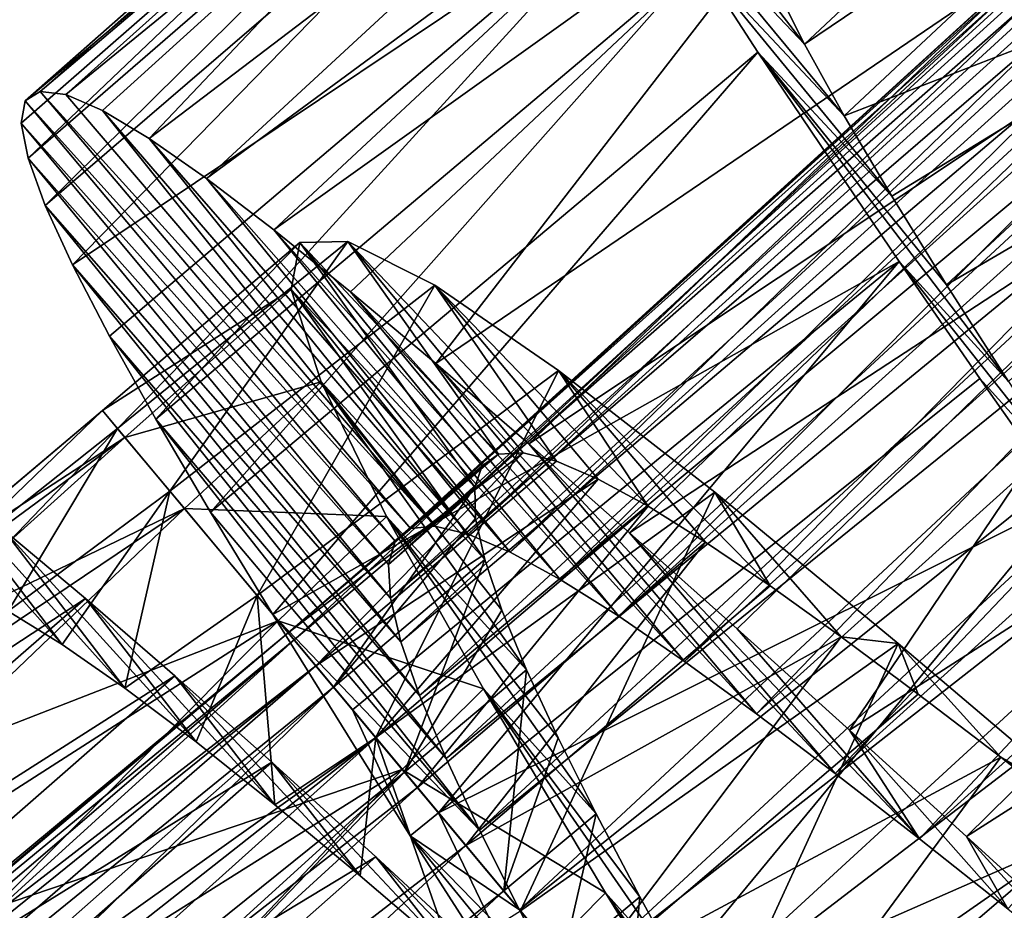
# Model space of a CAD drawing. Header units: millimetres. Extents: x -182 to 217, y -96 to 236.
# Tile 310 of 458: x 124.47 to 128.58, y -75.74 to -72.02. Entities that reach past the tile are written whole.
import ezdxf

# ---------------------------------------------------------------- set-up
doc = ezdxf.new("R2010")
doc.units = ezdxf.units.MM
doc.header["$LTSCALE"] = 52.148148
for name, color, linetype in [('960', 7, 'CONTINUOUS'), ('961', 7, 'CONTINUOUS'), ('962', 7, 'CONTINUOUS'), ('970', 7, 'CONTINUOUS'), ('971', 7, 'CONTINUOUS'), ('972', 7, 'CONTINUOUS'), ('973', 7, 'CONTINUOUS'), ('977', 7, 'CONTINUOUS'), ('978', 7, 'CONTINUOUS'), ('979', 7, 'CONTINUOUS'), ('980', 7, 'CONTINUOUS'), ('982', 7, 'CONTINUOUS'), ('989', 7, 'CONTINUOUS'), ('991', 7, 'CONTINUOUS'), ('992', 7, 'CONTINUOUS')]:
    doc.layers.add(name, color=color, linetype=linetype)

msp = doc.modelspace()

# ---------------------------------------------------------------- linework, layer by layer
at = {"layer": '960', "color": 7, "linetype": 'CONTINUOUS', "true_color": 0xaaaaaa}
for points in [[(124.5525, -72.3201, 6.4482), (124.4908, -72.3594, 5.7502), (126.0997, -74.1461, 6.2682), (124.5525, -72.3201, 6.4482)], [(124.6599, -72.334, 7.1449), (124.5525, -72.3201, 6.4482), (126.2019, -74.1365, 6.7796), (124.6599, -72.334, 7.1449)], [(126.2019, -74.1365, 6.7796), (124.5525, -72.3201, 6.4482), (126.0997, -74.1461, 6.2682), (126.2019, -74.1365, 6.7796)], [(124.8127, -72.4004, 7.8321), (124.6599, -72.334, 7.1449), (126.2019, -74.1365, 6.7796), (124.8127, -72.4004, 7.8321)], [(124.4908, -72.3594, 5.7502), (124.4743, -72.4524, 5.0523), (126.0352, -74.1992, 5.756), (124.4908, -72.3594, 5.7502)], [(126.0997, -74.1461, 6.2682), (124.4908, -72.3594, 5.7502), (126.0352, -74.1992, 5.756), (126.0997, -74.1461, 6.2682)], [(125.0089, -72.5175, 8.498), (124.8127, -72.4004, 7.8321), (126.3413, -74.1699, 7.2827), (125.0089, -72.5175, 8.498)], [(126.3413, -74.1699, 7.2827), (124.8127, -72.4004, 7.8321), (126.2019, -74.1365, 6.7796), (126.3413, -74.1699, 7.2827)], [(124.4743, -72.4524, 5.0523), (124.5026, -72.5991, 4.3609), (126.0074, -74.2964, 5.2444), (124.4743, -72.4524, 5.0523)], [(126.0352, -74.1992, 5.756), (124.4743, -72.4524, 5.0523), (126.0074, -74.2964, 5.2444), (126.0352, -74.1992, 5.756)], [(125.2477, -72.6839, 9.1374), (125.0089, -72.5175, 8.498), (126.5159, -74.2447, 7.7671), (125.2477, -72.6839, 9.1374)], [(126.5159, -74.2447, 7.7671), (125.0089, -72.5175, 8.498), (126.3413, -74.1699, 7.2827), (126.5159, -74.2447, 7.7671)], [(124.5026, -72.5991, 4.3609), (124.5744, -72.7974, 3.6883), (126.0161, -74.4373, 4.7406), (124.5026, -72.5991, 4.3609)], [(126.0074, -74.2964, 5.2444), (124.5026, -72.5991, 4.3609), (126.0161, -74.4373, 4.7406), (126.0074, -74.2964, 5.2444)], [(125.529, -72.8984, 9.7482), (125.2477, -72.6839, 9.1374), (126.7255, -74.3597, 8.2297), (125.529, -72.8984, 9.7482)], [(126.7255, -74.3597, 8.2297), (125.2477, -72.6839, 9.1374), (126.5159, -74.2447, 7.7671), (126.7255, -74.3597, 8.2297)], [(124.5744, -72.7974, 3.6883), (124.688, -73.0454, 3.042), (126.06, -74.6198, 4.2551), (124.5744, -72.7974, 3.6883)], [(126.0161, -74.4373, 4.7406), (124.5744, -72.7974, 3.6883), (126.06, -74.6198, 4.2551), (126.0161, -74.4373, 4.7406)], [(125.8499, -73.1577, 10.3226), (125.529, -72.8984, 9.7482), (126.9694, -74.5131, 8.6665), (125.8499, -73.1577, 10.3226)], [(126.9694, -74.5131, 8.6665), (125.529, -72.8984, 9.7482), (126.7255, -74.3597, 8.2297), (126.9694, -74.5131, 8.6665)], [(124.688, -73.0454, 3.042), (124.8426, -73.3433, 2.4232), (126.1381, -74.8435, 3.7913), (124.688, -73.0454, 3.042)], [(126.06, -74.6198, 4.2551), (124.688, -73.0454, 3.042), (126.1381, -74.8435, 3.7913), (126.06, -74.6198, 4.2551)], [(126.2053, -73.4564, 10.8502), (125.8499, -73.1577, 10.3226), (127.2437, -74.7012, 9.069), (126.2053, -73.4564, 10.8502)], [(127.2437, -74.7012, 9.069), (125.8499, -73.1577, 10.3226), (126.9694, -74.5131, 8.6665), (127.2437, -74.7012, 9.069)], [(124.8426, -73.3433, 2.4232), (125.0361, -73.6893, 1.8374), (126.2485, -75.1072, 3.3532), (124.8426, -73.3433, 2.4232)], [(126.1381, -74.8435, 3.7913), (124.8426, -73.3433, 2.4232), (126.2485, -75.1072, 3.3532), (126.1381, -74.8435, 3.7913)], [(126.5937, -73.7921, 11.3284), (126.2053, -73.4564, 10.8502), (127.5457, -74.9206, 9.4317), (126.5937, -73.7921, 11.3284)], [(127.5457, -74.9206, 9.4317), (126.2053, -73.4564, 10.8502), (127.2437, -74.7012, 9.069), (127.5457, -74.9206, 9.4317)], [(125.0361, -73.6893, 1.8374), (125.2645, -74.0776, 1.2952), (126.3885, -75.4068, 2.9488), (125.0361, -73.6893, 1.8374)], [(126.2485, -75.1072, 3.3532), (125.0361, -73.6893, 1.8374), (126.3885, -75.4068, 2.9488), (126.2485, -75.1072, 3.3532)], [(127.0151, -74.1637, 11.7561), (126.5937, -73.7921, 11.3284), (127.8743, -75.1692, 9.7526), (127.0151, -74.1637, 11.7561)], [(127.8743, -75.1692, 9.7526), (126.5937, -73.7921, 11.3284), (127.5457, -74.9206, 9.4317), (127.8743, -75.1692, 9.7526)], [(125.2645, -74.0776, 1.2952), (125.5246, -74.505, 0.8019), (126.3885, -75.4068, 2.9488), (125.2645, -74.0776, 1.2952)], [(127.4641, -74.5651, 12.1267), (127.0151, -74.1637, 11.7561), (128.2262, -75.4428, 10.0271), (127.4641, -74.5651, 12.1267)], [(128.2262, -75.4428, 10.0271), (127.0151, -74.1637, 11.7561), (127.8743, -75.1692, 9.7526), (128.2262, -75.4428, 10.0271)], [(126.3885, -75.4068, 2.9488), (125.5246, -74.505, 0.8019), (126.5549, -75.7388, 2.5841), (126.3885, -75.4068, 2.9488)], [(127.9339, -74.9893, 12.4342), (127.4641, -74.5651, 12.1267), (128.2262, -75.4428, 10.0271), (127.9339, -74.9893, 12.4342)], [(128.422, -75.4328, 12.6768), (127.9339, -74.9893, 12.4342), (128.5951, -75.7353, 10.25), (128.422, -75.4328, 12.6768)], [(128.5951, -75.7353, 10.25), (127.9339, -74.9893, 12.4342), (128.2262, -75.4428, 10.0271), (128.5951, -75.7353, 10.25)], [(128.9274, -75.8935, 12.8535), (128.422, -75.4328, 12.6768), (128.979, -76.0435, 10.4194), (128.9274, -75.8935, 12.8535)], [(128.979, -76.0435, 10.4194), (128.422, -75.4328, 12.6768), (128.5951, -75.7353, 10.25), (128.979, -76.0435, 10.4194)]]:
    msp.add_3dface(points, dxfattribs=at)
at = {"layer": '961', "color": 7, "linetype": 'CONTINUOUS', "true_color": 0xaaaaaa}
for points in [[(127.618, -71.8673, 3.6401), (127.7462, -72.1235, 3.0998), (126.7931, -70.8883, 3.6046), (127.618, -71.8673, 3.6401)], [(126.7931, -70.8883, 3.6046), (127.7462, -72.1235, 3.0998), (127.0927, -71.4334, 2.3502), (126.7931, -70.8883, 3.6046)], [(127.7462, -72.1235, 3.0998), (127.9116, -72.422, 2.5887), (127.0927, -71.4334, 2.3502), (127.7462, -72.1235, 3.0998)], [(127.0927, -71.4334, 2.3502), (127.9116, -72.422, 2.5887), (127.3037, -71.7752, 1.7713), (127.0927, -71.4334, 2.3502)], [(127.9116, -72.422, 2.5887), (128.1103, -72.7578, 2.1169), (127.3037, -71.7752, 1.7713), (127.9116, -72.422, 2.5887)], [(127.3037, -71.7752, 1.7713), (128.1103, -72.7578, 2.1169), (127.5501, -72.1568, 1.2371), (127.3037, -71.7752, 1.7713)], [(128.3393, -73.1277, 1.6893), (128.5971, -73.5315, 1.3072), (127.5501, -72.1568, 1.2371), (128.3393, -73.1277, 1.6893)], [(127.5501, -72.1568, 1.2371), (128.5971, -73.5315, 1.3072), (128.1404, -73.0315, 0.3162), (127.5501, -72.1568, 1.2371)], [(128.1103, -72.7578, 2.1169), (128.3393, -73.1277, 1.6893), (127.5501, -72.1568, 1.2371), (128.1103, -72.7578, 2.1169)], [(128.5971, -73.5315, 1.3072), (128.8799, -73.9648, 0.9755), (128.1404, -73.0315, 0.3162), (128.5971, -73.5315, 1.3072)], [(128.1404, -73.0315, 0.3162), (128.8799, -73.9648, 0.9755), (128.4784, -73.5194, -0.0638), (128.1404, -73.0315, 0.3162)], [(128.4784, -73.5194, -0.0638), (128.8799, -73.9648, 0.9755), (128.837, -74.0312, -0.3818), (128.4784, -73.5194, -0.0638)]]:
    msp.add_3dface(points, dxfattribs=at)
at = {"layer": '962', "color": 7, "linetype": 'CONTINUOUS', "true_color": 0xaaaaaa}
for points in [[(124.4908, -72.3594, 5.7502), (124.5525, -72.3201, 6.4482), (126.7272, -70.3869, 6.3471), (124.4908, -72.3594, 5.7502)], [(124.4908, -72.3594, 5.7502), (126.7272, -70.3869, 6.3471), (126.6679, -70.5359, 4.9588), (124.4908, -72.3594, 5.7502)], [(124.5525, -72.3201, 6.4482), (126.8276, -70.3889, 7.0412), (126.7272, -70.3869, 6.3471), (124.5525, -72.3201, 6.4482)], [(124.5525, -72.3201, 6.4482), (124.6599, -72.334, 7.1449), (126.8276, -70.3889, 7.0412), (124.5525, -72.3201, 6.4482)], [(124.6599, -72.334, 7.1449), (126.9753, -70.4414, 7.7282), (126.8276, -70.3889, 7.0412), (124.6599, -72.334, 7.1449)], [(124.6599, -72.334, 7.1449), (124.8127, -72.4004, 7.8321), (126.9753, -70.4414, 7.7282), (124.6599, -72.334, 7.1449)], [(124.8127, -72.4004, 7.8321), (125.0089, -72.5175, 8.498), (126.9753, -70.4414, 7.7282), (124.8127, -72.4004, 7.8321)], [(125.0089, -72.5175, 8.498), (127.4057, -70.6914, 9.0366), (126.9753, -70.4414, 7.7282), (125.0089, -72.5175, 8.498)], [(124.5026, -72.5991, 4.3609), (124.4743, -72.4524, 5.0523), (126.6679, -70.5359, 4.9588), (124.5026, -72.5991, 4.3609)], [(124.4743, -72.4524, 5.0523), (124.4908, -72.3594, 5.7502), (126.6679, -70.5359, 4.9588), (124.4743, -72.4524, 5.0523)], [(124.5026, -72.5991, 4.3609), (126.6679, -70.5359, 4.9588), (126.708, -70.6875, 4.2718), (124.5026, -72.5991, 4.3609)], [(124.5744, -72.7974, 3.6883), (124.5026, -72.5991, 4.3609), (126.708, -70.6875, 4.2718), (124.5744, -72.7974, 3.6883)], [(124.5744, -72.7974, 3.6883), (126.708, -70.6875, 4.2718), (126.7931, -70.8883, 3.6046), (124.5744, -72.7974, 3.6883)], [(125.0089, -72.5175, 8.498), (125.2477, -72.6839, 9.1374), (127.4057, -70.6914, 9.0366), (125.0089, -72.5175, 8.498)], [(125.2477, -72.6839, 9.1374), (127.687, -70.8862, 9.6497), (127.4057, -70.6914, 9.0366), (125.2477, -72.6839, 9.1374)], [(124.688, -73.0454, 3.042), (124.5744, -72.7974, 3.6883), (126.7931, -70.8883, 3.6046), (124.688, -73.0454, 3.042)], [(124.688, -73.0454, 3.042), (126.7931, -70.8883, 3.6046), (127.0927, -71.4334, 2.3502), (124.688, -73.0454, 3.042)], [(125.2477, -72.6839, 9.1374), (125.529, -72.8984, 9.7482), (127.687, -70.8862, 9.6497), (125.2477, -72.6839, 9.1374)], [(125.529, -72.8984, 9.7482), (128.0102, -71.1247, 10.2287), (127.687, -70.8862, 9.6497), (125.529, -72.8984, 9.7482)], [(125.529, -72.8984, 9.7482), (125.8499, -73.1577, 10.3226), (128.0102, -71.1247, 10.2287), (125.529, -72.8984, 9.7482)], [(125.8499, -73.1577, 10.3226), (126.2053, -73.4564, 10.8502), (128.0102, -71.1247, 10.2287), (125.8499, -73.1577, 10.3226)], [(126.2053, -73.4564, 10.8502), (128.7646, -71.7148, 11.2484), (128.0102, -71.1247, 10.2287), (126.2053, -73.4564, 10.8502)], [(124.8426, -73.3433, 2.4232), (124.688, -73.0454, 3.042), (127.0927, -71.4334, 2.3502), (124.8426, -73.3433, 2.4232)], [(125.0361, -73.6893, 1.8374), (124.8426, -73.3433, 2.4232), (127.0927, -71.4334, 2.3502), (125.0361, -73.6893, 1.8374)], [(125.0361, -73.6893, 1.8374), (127.0927, -71.4334, 2.3502), (127.3037, -71.7752, 1.7713), (125.0361, -73.6893, 1.8374)], [(126.2053, -73.4564, 10.8502), (126.5937, -73.7921, 11.3284), (128.7646, -71.7148, 11.2484), (126.2053, -73.4564, 10.8502)], [(126.5937, -73.7921, 11.3284), (129.1932, -72.0621, 11.6838), (128.7646, -71.7148, 11.2484), (126.5937, -73.7921, 11.3284)], [(125.2645, -74.0776, 1.2952), (125.0361, -73.6893, 1.8374), (127.3037, -71.7752, 1.7713), (125.2645, -74.0776, 1.2952)], [(125.2645, -74.0776, 1.2952), (127.3037, -71.7752, 1.7713), (127.5501, -72.1568, 1.2371), (125.2645, -74.0776, 1.2952)], [(126.5937, -73.7921, 11.3284), (127.0151, -74.1637, 11.7561), (129.1932, -72.0621, 11.6838), (126.5937, -73.7921, 11.3284)], [(127.0151, -74.1637, 11.7561), (129.6515, -72.4392, 12.0638), (129.1932, -72.0621, 11.6838), (127.0151, -74.1637, 11.7561)], [(125.5246, -74.505, 0.8019), (125.2645, -74.0776, 1.2952), (127.5501, -72.1568, 1.2371), (125.5246, -74.505, 0.8019)], [(125.5246, -74.505, 0.8019), (127.5501, -72.1568, 1.2371), (128.1404, -73.0315, 0.3162), (125.5246, -74.505, 0.8019)], [(127.0151, -74.1637, 11.7561), (127.4641, -74.5651, 12.1267), (129.6515, -72.4392, 12.0638), (127.0151, -74.1637, 11.7561)], [(127.4641, -74.5651, 12.1267), (127.9339, -74.9893, 12.4342), (129.6515, -72.4392, 12.0638), (127.4641, -74.5651, 12.1267)], [(127.9339, -74.9893, 12.4342), (130.6315, -73.257, 12.6354), (129.6515, -72.4392, 12.0638), (127.9339, -74.9893, 12.4342)], [(125.5246, -74.505, 0.8019), (128.1404, -73.0315, 0.3162), (125.858, -74.9043, 0.3767), (125.5246, -74.505, 0.8019)], [(125.858, -74.9043, 0.3767), (128.1404, -73.0315, 0.3162), (126.2173, -75.3345, 0.0017), (125.858, -74.9043, 0.3767)], [(128.1404, -73.0315, 0.3162), (128.4784, -73.5194, -0.0638), (126.2173, -75.3345, 0.0017), (128.1404, -73.0315, 0.3162)], [(127.9339, -74.9893, 12.4342), (128.422, -75.4328, 12.6768), (130.6315, -73.257, 12.6354), (127.9339, -74.9893, 12.4342)], [(128.422, -75.4328, 12.6768), (131.1497, -73.6925, 12.8242), (130.6315, -73.257, 12.6354), (128.422, -75.4328, 12.6768)], [(128.4784, -73.5194, -0.0638), (128.837, -74.0312, -0.3818), (126.2173, -75.3345, 0.0017), (128.4784, -73.5194, -0.0638)], [(128.422, -75.4328, 12.6768), (128.9274, -75.8935, 12.8535), (131.1497, -73.6925, 12.8242), (128.422, -75.4328, 12.6768)], [(126.2173, -75.3345, 0.0017), (128.837, -74.0312, -0.3818), (126.9929, -76.2632, -0.5765), (126.2173, -75.3345, 0.0017)], [(128.837, -74.0312, -0.3818), (129.6038, -75.1157, -0.8242), (126.9929, -76.2632, -0.5765), (128.837, -74.0312, -0.3818)], [(126.9929, -76.2632, -0.5765), (129.6038, -75.1157, -0.8242), (127.4043, -76.7559, -0.7758), (126.9929, -76.2632, -0.5765)], [(127.4043, -76.7559, -0.7758), (129.6038, -75.1157, -0.8242), (127.8268, -77.2617, -0.9131), (127.4043, -76.7559, -0.7758)], [(129.6038, -75.1157, -0.8242), (130.0055, -75.6819, -0.9457), (127.8268, -77.2617, -0.9131), (129.6038, -75.1157, -0.8242)], [(130.0055, -75.6819, -0.9457), (130.41, -76.2528, -0.9979), (127.8268, -77.2617, -0.9131), (130.0055, -75.6819, -0.9457)]]:
    msp.add_3dface(points, dxfattribs=at)
at = {"layer": '970', "color": 7, "linetype": 'CONTINUOUS', "true_color": 0xaaaaaa}
for points in [[(123.8289, -73.7172, 8.8803), (124.0949, -73.9116, 9.5028), (124.6453, -74.6305, 8.6568), (123.8289, -73.7172, 8.8803)], [(124.4198, -74.4915, 8.0989), (123.8289, -73.7172, 8.8803), (124.6453, -74.6305, 8.6568), (124.4198, -74.4915, 8.0989)], [(124.0949, -73.9116, 9.5028), (124.4011, -74.1535, 10.0929), (124.9073, -74.8134, 9.185), (124.0949, -73.9116, 9.5028)], [(124.6453, -74.6305, 8.6568), (124.0949, -73.9116, 9.5028), (124.9073, -74.8134, 9.185), (124.6453, -74.6305, 8.6568)], [(124.4011, -74.1535, 10.0929), (124.7424, -74.438, 10.64), (125.2042, -75.0378, 9.6778), (124.4011, -74.1535, 10.0929)], [(124.9073, -74.8134, 9.185), (124.4011, -74.1535, 10.0929), (125.2042, -75.0378, 9.6778), (124.9073, -74.8134, 9.185)], [(124.7424, -74.438, 10.64), (125.1156, -74.7612, 11.1382), (125.5329, -75.3004, 10.1297), (124.7424, -74.438, 10.64)], [(125.2042, -75.0378, 9.6778), (124.7424, -74.438, 10.64), (125.5329, -75.3004, 10.1297), (125.2042, -75.0378, 9.6778)], [(125.1156, -74.7612, 11.1382), (125.5208, -75.1222, 11.5868), (125.8898, -75.597, 10.5348), (125.1156, -74.7612, 11.1382)], [(125.5329, -75.3004, 10.1297), (125.1156, -74.7612, 11.1382), (125.8898, -75.597, 10.5348), (125.5329, -75.3004, 10.1297)], [(125.5208, -75.1222, 11.5868), (125.955, -75.5174, 11.9815), (126.273, -75.925, 10.8901), (125.5208, -75.1222, 11.5868)], [(125.8898, -75.597, 10.5348), (125.5208, -75.1222, 11.5868), (126.273, -75.925, 10.8901), (125.8898, -75.597, 10.5348)], [(124.2534, -75.8402, 0.6203), (123.9848, -75.3947, 1.0933), (124.5598, -76.0995, 1.8806), (124.2534, -75.8402, 0.6203)], [(124.5598, -76.0995, 1.8806), (123.9848, -75.3947, 1.0933), (124.3608, -75.7302, 2.3334), (124.5598, -76.0995, 1.8806)], [(125.955, -75.5174, 11.9815), (126.411, -75.9392, 12.3153), (126.6789, -76.28, 11.1916), (125.955, -75.5174, 11.9815)], [(126.273, -75.925, 10.8901), (125.955, -75.5174, 11.9815), (126.6789, -76.28, 11.1916), (126.273, -75.925, 10.8901)]]:
    msp.add_3dface(points, dxfattribs=at)
at = {"layer": '971', "color": 7, "linetype": 'CONTINUOUS', "true_color": 0xaaaaaa}
for points in [[(121.9914, -76.2426, 10.1734), (124.7424, -74.438, 10.64), (124.4011, -74.1535, 10.0929), (121.9914, -76.2426, 10.1734)], [(121.9914, -76.2426, 10.1734), (122.3376, -76.5329, 10.7141), (124.7424, -74.438, 10.64), (121.9914, -76.2426, 10.1734)], [(122.3376, -76.5329, 10.7141), (125.1156, -74.7612, 11.1382), (124.7424, -74.438, 10.64), (122.3376, -76.5329, 10.7141)], [(122.3376, -76.5329, 10.7141), (122.7157, -76.8619, 11.2056), (125.1156, -74.7612, 11.1382), (122.3376, -76.5329, 10.7141)], [(122.7157, -76.8619, 11.2056), (125.5208, -75.1222, 11.5868), (125.1156, -74.7612, 11.1382), (122.7157, -76.8619, 11.2056)], [(122.7157, -76.8619, 11.2056), (123.1256, -77.2285, 11.6472), (125.5208, -75.1222, 11.5868), (122.7157, -76.8619, 11.2056)], [(123.1256, -77.2285, 11.6472), (125.955, -75.5174, 11.9815), (125.5208, -75.1222, 11.5868), (123.1256, -77.2285, 11.6472)], [(123.1256, -77.2285, 11.6472), (123.5637, -77.6282, 12.0337), (125.955, -75.5174, 11.9815), (123.1256, -77.2285, 11.6472)], [(123.5637, -77.6282, 12.0337), (126.411, -75.9392, 12.3153), (125.955, -75.5174, 11.9815), (123.5637, -77.6282, 12.0337)]]:
    msp.add_3dface(points, dxfattribs=at)
at = {"layer": '972', "color": 7, "linetype": 'CONTINUOUS', "true_color": 0xaaaaaa}
for points in [[(126.5549, -75.7388, 2.5841), (125.5246, -74.505, 0.8019), (126.0985, -75.4307, 0.0027), (126.5549, -75.7388, 2.5841)], [(126.7305, -76.0789, 2.2812), (126.5549, -75.7388, 2.5841), (126.0985, -75.4307, 0.0027), (126.7305, -76.0789, 2.2812)], [(126.9255, -76.4426, 2.0181), (126.7305, -76.0789, 2.2812), (126.0985, -75.4307, 0.0027), (126.9255, -76.4426, 2.0181)], [(126.7572, -76.4577, -0.5758), (126.9255, -76.4426, 2.0181), (126.0985, -75.4307, 0.0027), (126.7572, -76.4577, -0.5758)]]:
    msp.add_3dface(points, dxfattribs=at)
at = {"layer": '973', "color": 7, "linetype": 'CONTINUOUS', "true_color": 0xaaaaaa}
for points in [[(125.5246, -74.505, 0.8019), (125.858, -74.9043, 0.3767), (126.0985, -75.4307, 0.0027), (125.5246, -74.505, 0.8019)], [(125.858, -74.9043, 0.3767), (126.2173, -75.3345, 0.0017), (126.0985, -75.4307, 0.0027), (125.858, -74.9043, 0.3767)], [(126.2173, -75.3345, 0.0017), (126.7572, -76.4577, -0.5758), (126.0985, -75.4307, 0.0027), (126.2173, -75.3345, 0.0017)], [(126.2173, -75.3345, 0.0017), (126.9929, -76.2632, -0.5765), (126.7572, -76.4577, -0.5758), (126.2173, -75.3345, 0.0017)]]:
    msp.add_3dface(points, dxfattribs=at)
at = {"layer": '977', "color": 7, "linetype": 'CONTINUOUS', "true_color": 0xaaaaaa}
for points in [[(126.4672, -73.8364, 6.3249), (126.5708, -73.8305, 6.8254), (125.5886, -74.5816, 6.3245), (126.4672, -73.8364, 6.3249)], [(125.5886, -74.5816, 6.3245), (126.5708, -73.8305, 6.8254), (125.7044, -74.7203, 7.3159), (125.5886, -74.5816, 6.3245)], [(126.3996, -73.8839, 5.8209), (126.4672, -73.8364, 6.3249), (125.5886, -74.5816, 6.3245), (126.3996, -73.8839, 5.8209)], [(126.5708, -73.8305, 6.8254), (126.71, -73.8655, 7.3159), (125.7044, -74.7203, 7.3159), (126.5708, -73.8305, 6.8254)], [(125.6136, -74.6117, 5.3197), (126.3996, -73.8839, 5.8209), (125.5886, -74.5816, 6.3245), (125.6136, -74.6117, 5.3197)], [(126.368, -73.9734, 5.3188), (126.3996, -73.8839, 5.8209), (125.6136, -74.6117, 5.3197), (126.368, -73.9734, 5.3188)], [(126.71, -73.8655, 7.3159), (126.8843, -73.9404, 7.7908), (125.7044, -74.7203, 7.3159), (126.71, -73.8655, 7.3159)], [(125.7044, -74.7203, 7.3159), (126.8843, -73.9404, 7.7908), (125.9553, -75.0208, 8.2426), (125.7044, -74.7203, 7.3159)], [(126.8843, -73.9404, 7.7908), (127.0923, -74.0536, 8.2445), (125.9553, -75.0208, 8.2426), (126.8843, -73.9404, 7.7908)], [(125.7786, -74.8092, 4.345), (126.368, -73.9734, 5.3188), (125.6136, -74.6117, 5.3197), (125.7786, -74.8092, 4.345)], [(126.3717, -74.1046, 4.8242), (126.368, -73.9734, 5.3188), (125.7786, -74.8092, 4.345), (126.3717, -74.1046, 4.8242)], [(125.9553, -75.0208, 8.2426), (127.0923, -74.0536, 8.2445), (126.1285, -75.2282, 8.6696), (125.9553, -75.0208, 8.2426)], [(127.0923, -74.0536, 8.2445), (127.3321, -74.2027, 8.6706), (126.1285, -75.2282, 8.6696), (127.0923, -74.0536, 8.2445)], [(126.41, -74.2764, 4.3443), (126.3717, -74.1046, 4.8242), (125.7786, -74.8092, 4.345), (126.41, -74.2764, 4.3443)], [(126.1285, -75.2282, 8.6696), (127.3321, -74.2027, 8.6706), (126.3304, -75.4699, 9.0637), (126.1285, -75.2282, 8.6696)], [(127.3321, -74.2027, 8.6706), (127.6021, -74.3854, 9.0649), (126.3304, -75.4699, 9.0637), (127.3321, -74.2027, 8.6706)], [(126.0753, -75.1645, 3.4509), (126.41, -74.2764, 4.3443), (125.7786, -74.8092, 4.345), (126.0753, -75.1645, 3.4509)], [(126.4816, -74.488, 3.8838), (126.41, -74.2764, 4.3443), (126.0753, -75.1645, 3.4509), (126.4816, -74.488, 3.8838)], [(127.6021, -74.3854, 9.0649), (127.8991, -74.5981, 9.4216), (126.3304, -75.4699, 9.0637), (127.6021, -74.3854, 9.0649)], [(126.5844, -74.7368, 3.4495), (126.4816, -74.488, 3.8838), (126.0753, -75.1645, 3.4509), (126.5844, -74.7368, 3.4495)], [(126.3304, -75.4699, 9.0637), (127.8991, -74.5981, 9.4216), (126.8103, -76.0445, 9.7368), (126.3304, -75.4699, 9.0637)], [(127.8991, -74.5981, 9.4216), (128.2209, -74.8381, 9.7371), (126.8103, -76.0445, 9.7368), (127.8991, -74.5981, 9.4216)], [(126.4892, -75.6601, 2.6795), (126.5844, -74.7368, 3.4495), (126.0753, -75.1645, 3.4509), (126.4892, -75.6601, 2.6795)], [(126.7165, -75.0209, 3.046), (126.5844, -74.7368, 3.4495), (126.4892, -75.6601, 2.6795), (126.7165, -75.0209, 3.046)], [(128.2209, -74.8381, 9.7371), (128.5653, -75.1021, 10.0085), (126.8103, -76.0445, 9.7368), (128.2209, -74.8381, 9.7371)], [(126.8754, -75.338, 2.6776), (126.7165, -75.0209, 3.046), (126.4892, -75.6601, 2.6795), (126.8754, -75.338, 2.6776)], [(126.8103, -76.0445, 9.7368), (128.5653, -75.1021, 10.0085), (127.3733, -76.7187, 10.2314), (126.8103, -76.0445, 9.7368)], [(128.5653, -75.1021, 10.0085), (128.9279, -75.3855, 10.2314), (127.3733, -76.7187, 10.2314), (128.5653, -75.1021, 10.0085)], [(126.7346, -75.954, 2.3507), (126.8754, -75.338, 2.6776), (126.4892, -75.6601, 2.6795), (126.7346, -75.954, 2.3507)], [(127.0584, -75.6845, 2.3493), (126.8754, -75.338, 2.6776), (126.7346, -75.954, 2.3507), (127.0584, -75.6845, 2.3493)], [(128.9279, -75.3855, 10.2314), (129.306, -75.6848, 10.4036), (127.3733, -76.7187, 10.2314), (128.9279, -75.3855, 10.2314)], [(127.0022, -76.2744, 2.0655), (127.0584, -75.6845, 2.3493), (126.7346, -75.954, 2.3507), (127.0022, -76.2744, 2.0655)], [(127.2624, -76.0575, 2.0648), (127.0584, -75.6845, 2.3493), (127.0022, -76.2744, 2.0655), (127.2624, -76.0575, 2.0648)], [(127.3733, -76.7187, 10.2314), (129.306, -75.6848, 10.4036), (127.9913, -77.4587, 10.5226), (127.3733, -76.7187, 10.2314)], [(129.306, -75.6848, 10.4036), (129.6951, -75.9952, 10.5228), (127.9913, -77.4587, 10.5226), (129.306, -75.6848, 10.4036)]]:
    msp.add_3dface(points, dxfattribs=at)
at = {"layer": '978', "color": 7, "linetype": 'CONTINUOUS', "true_color": 0xaaaaaa}
for points in [[(125.6374, -72.9521, 6.0044), (126.368, -73.9734, 5.3188), (125.602, -73.1484, 4.7987), (125.6374, -72.9521, 6.0044)], [(125.8381, -72.9479, 7.211), (126.4672, -73.8364, 6.3249), (125.6374, -72.9521, 6.0044), (125.8381, -72.9479, 7.211)], [(126.4672, -73.8364, 6.3249), (126.3996, -73.8839, 5.8209), (125.6374, -72.9521, 6.0044), (126.4672, -73.8364, 6.3249)], [(126.3996, -73.8839, 5.8209), (126.368, -73.9734, 5.3188), (125.6374, -72.9521, 6.0044), (126.3996, -73.8839, 5.8209)], [(126.71, -73.8655, 7.3159), (126.5708, -73.8305, 6.8254), (125.8381, -72.9479, 7.211), (126.71, -73.8655, 7.3159)], [(126.2014, -73.1304, 8.3637), (126.71, -73.8655, 7.3159), (125.8381, -72.9479, 7.211), (126.2014, -73.1304, 8.3637)], [(126.5708, -73.8305, 6.8254), (126.4672, -73.8364, 6.3249), (125.8381, -72.9479, 7.211), (126.5708, -73.8305, 6.8254)], [(126.368, -73.9734, 5.3188), (126.3717, -74.1046, 4.8242), (125.602, -73.1484, 4.7987), (126.368, -73.9734, 5.3188)], [(126.3717, -74.1046, 4.8242), (126.41, -74.2764, 4.3443), (125.602, -73.1484, 4.7987), (126.3717, -74.1046, 4.8242)], [(125.602, -73.1484, 4.7987), (126.41, -74.2764, 4.3443), (125.7269, -73.5335, 3.6449), (125.602, -73.1484, 4.7987)], [(127.0923, -74.0536, 8.2445), (126.8843, -73.9404, 7.7908), (126.2014, -73.1304, 8.3637), (127.0923, -74.0536, 8.2445)], [(126.7178, -73.4861, 9.4134), (127.0923, -74.0536, 8.2445), (126.2014, -73.1304, 8.3637), (126.7178, -73.4861, 9.4134)], [(126.8843, -73.9404, 7.7908), (126.71, -73.8655, 7.3159), (126.2014, -73.1304, 8.3637), (126.8843, -73.9404, 7.7908)], [(127.6021, -74.3854, 9.0649), (127.3321, -74.2027, 8.6706), (126.7178, -73.4861, 9.4134), (127.6021, -74.3854, 9.0649)], [(127.3706, -73.9941, 10.3137), (127.6021, -74.3854, 9.0649), (126.7178, -73.4861, 9.4134), (127.3706, -73.9941, 10.3137)], [(127.3321, -74.2027, 8.6706), (127.0923, -74.0536, 8.2445), (126.7178, -73.4861, 9.4134), (127.3321, -74.2027, 8.6706)], [(126.41, -74.2764, 4.3443), (126.4816, -74.488, 3.8838), (125.7269, -73.5335, 3.6449), (126.41, -74.2764, 4.3443)], [(126.4816, -74.488, 3.8838), (126.5844, -74.7368, 3.4495), (125.7269, -73.5335, 3.6449), (126.4816, -74.488, 3.8838)], [(125.7269, -73.5335, 3.6449), (126.5844, -74.7368, 3.4495), (126.0002, -74.0957, 2.5945), (125.7269, -73.5335, 3.6449)], [(127.8991, -74.5981, 9.4216), (127.6021, -74.3854, 9.0649), (127.3706, -73.9941, 10.3137), (127.8991, -74.5981, 9.4216)], [(128.1375, -74.6269, 11.0253), (127.8991, -74.5981, 9.4216), (127.3706, -73.9941, 10.3137), (128.1375, -74.6269, 11.0253)], [(126.5844, -74.7368, 3.4495), (126.7165, -75.0209, 3.046), (126.0002, -74.0957, 2.5945), (126.5844, -74.7368, 3.4495)], [(126.7165, -75.0209, 3.046), (126.8754, -75.338, 2.6776), (126.0002, -74.0957, 2.5945), (126.7165, -75.0209, 3.046)], [(126.0002, -74.0957, 2.5945), (126.8754, -75.338, 2.6776), (126.4043, -74.8165, 1.6924), (126.0002, -74.0957, 2.5945)], [(128.2209, -74.8381, 9.7371), (127.8991, -74.5981, 9.4216), (128.1375, -74.6269, 11.0253), (128.2209, -74.8381, 9.7371)], [(128.5653, -75.1021, 10.0085), (128.2209, -74.8381, 9.7371), (128.1375, -74.6269, 11.0253), (128.5653, -75.1021, 10.0085)], [(128.9911, -75.3517, 11.5175), (128.5653, -75.1021, 10.0085), (128.1375, -74.6269, 11.0253), (128.9911, -75.3517, 11.5175)], [(126.8754, -75.338, 2.6776), (127.0584, -75.6845, 2.3493), (126.4043, -74.8165, 1.6924), (126.8754, -75.338, 2.6776)], [(127.0584, -75.6845, 2.3493), (127.2624, -76.0575, 2.0648), (126.4043, -74.8165, 1.6924), (127.0584, -75.6845, 2.3493)], [(126.4043, -74.8165, 1.6924), (127.2624, -76.0575, 2.0648), (126.9146, -75.6684, 0.9793), (126.4043, -74.8165, 1.6924)], [(128.9279, -75.3855, 10.2314), (128.5653, -75.1021, 10.0085), (128.9911, -75.3517, 11.5175), (128.9279, -75.3855, 10.2314)], [(127.2624, -76.0575, 2.0648), (127.4843, -76.4531, 1.8275), (126.9146, -75.6684, 0.9793), (127.2624, -76.0575, 2.0648)], [(127.4843, -76.4531, 1.8275), (127.7201, -76.8667, 1.6406), (126.9146, -75.6684, 0.9793), (127.4843, -76.4531, 1.8275)], [(126.9146, -75.6684, 0.9793), (127.7201, -76.8667, 1.6406), (127.5031, -76.6201, 0.4853), (126.9146, -75.6684, 0.9793)]]:
    msp.add_3dface(points, dxfattribs=at)
at = {"layer": '979', "color": 7, "linetype": 'CONTINUOUS', "true_color": 0xaaaaaa}
for points in [[(125.6374, -72.9521, 6.0044), (125.602, -73.1484, 4.7987), (124.8127, -73.6527, 5.8819), (125.6374, -72.9521, 6.0044)], [(124.8762, -73.7287, 7.0734), (125.6374, -72.9521, 6.0044), (124.8127, -73.6527, 5.8819), (124.8762, -73.7287, 7.0734)], [(125.8381, -72.9479, 7.211), (125.6374, -72.9521, 6.0044), (124.8762, -73.7287, 7.0734), (125.8381, -72.9479, 7.211)], [(125.0949, -73.9905, 8.219), (125.8381, -72.9479, 7.211), (124.8762, -73.7287, 7.0734), (125.0949, -73.9905, 8.219)], [(126.2014, -73.1304, 8.3637), (125.8381, -72.9479, 7.211), (125.0949, -73.9905, 8.219), (126.2014, -73.1304, 8.3637)], [(124.8127, -73.6527, 5.8819), (125.602, -73.1484, 4.7987), (124.9073, -73.7659, 4.6952), (124.8127, -73.6527, 5.8819)], [(125.602, -73.1484, 4.7987), (125.7269, -73.5335, 3.6449), (124.9073, -73.7659, 4.6952), (125.602, -73.1484, 4.7987)], [(125.4592, -74.4268, 9.2701), (126.2014, -73.1304, 8.3637), (125.0949, -73.9905, 8.219), (125.4592, -74.4268, 9.2701)], [(126.7178, -73.4861, 9.4134), (126.2014, -73.1304, 8.3637), (125.4592, -74.4268, 9.2701), (126.7178, -73.4861, 9.4134)], [(125.9545, -75.0199, 10.1832), (126.7178, -73.4861, 9.4134), (125.4592, -74.4268, 9.2701), (125.9545, -75.0199, 10.1832)], [(127.3706, -73.9941, 10.3137), (126.7178, -73.4861, 9.4134), (125.9545, -75.0199, 10.1832), (127.3706, -73.9941, 10.3137)], [(124.9073, -73.7659, 4.6952), (125.7269, -73.5335, 3.6449), (125.1557, -74.0633, 3.5646), (124.9073, -73.7659, 4.6952)], [(125.7269, -73.5335, 3.6449), (126.0002, -74.0957, 2.5945), (125.1557, -74.0633, 3.5646), (125.7269, -73.5335, 3.6449)], [(126.5589, -75.7435, 10.9178), (127.3706, -73.9941, 10.3137), (125.9545, -75.0199, 10.1832), (126.5589, -75.7435, 10.9178)], [(128.1375, -74.6269, 11.0253), (127.3706, -73.9941, 10.3137), (126.5589, -75.7435, 10.9178), (128.1375, -74.6269, 11.0253)], [(125.1557, -74.0633, 3.5646), (126.0002, -74.0957, 2.5945), (125.547, -74.5318, 2.5379), (125.1557, -74.0633, 3.5646)], [(126.0002, -74.0957, 2.5945), (126.4043, -74.8165, 1.6924), (125.547, -74.5318, 2.5379), (126.0002, -74.0957, 2.5945)], [(125.547, -74.5318, 2.5379), (126.4043, -74.8165, 1.6924), (126.0654, -75.1526, 1.6573), (125.547, -74.5318, 2.5379)], [(127.247, -76.5675, 11.4437), (128.1375, -74.6269, 11.0253), (126.5589, -75.7435, 10.9178), (127.247, -76.5675, 11.4437)], [(128.9911, -75.3517, 11.5175), (128.1375, -74.6269, 11.0253), (127.247, -76.5675, 11.4437), (128.9911, -75.3517, 11.5175)], [(126.4043, -74.8165, 1.6924), (126.9146, -75.6684, 0.9793), (126.0654, -75.1526, 1.6573), (126.4043, -74.8165, 1.6924)], [(126.0654, -75.1526, 1.6573), (126.9146, -75.6684, 0.9793), (126.688, -75.8981, 0.9618), (126.0654, -75.1526, 1.6573)], [(127.9897, -77.4568, 11.7385), (128.9911, -75.3517, 11.5175), (127.247, -76.5675, 11.4437), (127.9897, -77.4568, 11.7385)], [(127.9897, -77.4568, 11.7385), (129.8993, -76.1313, 11.7686), (128.9911, -75.3517, 11.5175), (127.9897, -77.4568, 11.7385)], [(126.9146, -75.6684, 0.9793), (127.5031, -76.6201, 0.4853), (126.688, -75.8981, 0.9618), (126.9146, -75.6684, 0.9793)]]:
    msp.add_3dface(points, dxfattribs=at)
at = {"layer": '980', "color": 7, "linetype": 'CONTINUOUS', "true_color": 0xaaaaaa}
for points in [[(126.2019, -74.1365, 6.7796), (126.0997, -74.1461, 6.2682), (129.9496, -70.6474, 6.3817), (126.2019, -74.1365, 6.7796)], [(129.9496, -70.6474, 6.3817), (126.0997, -74.1461, 6.2682), (129.8802, -70.6953, 5.8728), (129.9496, -70.6474, 6.3817)], [(126.3413, -74.1699, 7.2827), (126.2019, -74.1365, 6.7796), (130.0591, -70.6398, 6.8892), (126.3413, -74.1699, 7.2827)], [(130.0591, -70.6398, 6.8892), (126.2019, -74.1365, 6.7796), (129.9496, -70.6474, 6.3817), (130.0591, -70.6398, 6.8892)], [(130.2077, -70.6717, 7.3858), (126.3413, -74.1699, 7.2827), (130.0591, -70.6398, 6.8892), (130.2077, -70.6717, 7.3858)], [(126.0997, -74.1461, 6.2682), (126.0352, -74.1992, 5.756), (129.8802, -70.6953, 5.8728), (126.0997, -74.1461, 6.2682)], [(129.8802, -70.6953, 5.8728), (126.0352, -74.1992, 5.756), (129.8502, -70.784, 5.3641), (129.8802, -70.6953, 5.8728)], [(126.5159, -74.2447, 7.7671), (126.3413, -74.1699, 7.2827), (130.2077, -70.6717, 7.3858), (126.5159, -74.2447, 7.7671)], [(130.3936, -70.7417, 7.863), (126.5159, -74.2447, 7.7671), (130.2077, -70.6717, 7.3858), (130.3936, -70.7417, 7.863)], [(126.7255, -74.3597, 8.2297), (126.5159, -74.2447, 7.7671), (130.3936, -70.7417, 7.863), (126.7255, -74.3597, 8.2297)], [(130.6169, -70.8488, 8.3181), (126.7255, -74.3597, 8.2297), (130.3936, -70.7417, 7.863), (130.6169, -70.8488, 8.3181)], [(126.0352, -74.1992, 5.756), (126.0074, -74.2964, 5.2444), (129.8502, -70.784, 5.3641), (126.0352, -74.1992, 5.756)], [(129.8502, -70.784, 5.3641), (126.0074, -74.2964, 5.2444), (129.8593, -70.9136, 4.8604), (129.8502, -70.784, 5.3641)], [(126.9694, -74.5131, 8.6665), (126.7255, -74.3597, 8.2297), (130.6169, -70.8488, 8.3181), (126.9694, -74.5131, 8.6665)], [(130.8758, -70.9908, 8.7462), (126.9694, -74.5131, 8.6665), (130.6169, -70.8488, 8.3181), (130.8758, -70.9908, 8.7462)], [(126.0074, -74.2964, 5.2444), (126.0161, -74.4373, 4.7406), (129.8593, -70.9136, 4.8604), (126.0074, -74.2964, 5.2444)], [(129.8593, -70.9136, 4.8604), (126.0161, -74.4373, 4.7406), (129.9062, -71.0821, 4.373), (129.8593, -70.9136, 4.8604)], [(127.2437, -74.7012, 9.069), (126.9694, -74.5131, 8.6665), (130.8758, -70.9908, 8.7462), (127.2437, -74.7012, 9.069)], [(131.1663, -71.1643, 9.1391), (127.2437, -74.7012, 9.069), (130.8758, -70.9908, 8.7462), (131.1663, -71.1643, 9.1391)], [(126.0161, -74.4373, 4.7406), (126.06, -74.6198, 4.2551), (129.9062, -71.0821, 4.373), (126.0161, -74.4373, 4.7406)], [(129.9062, -71.0821, 4.373), (126.06, -74.6198, 4.2551), (129.9898, -71.2889, 3.9067), (129.9062, -71.0821, 4.373)], [(127.5457, -74.9206, 9.4317), (127.2437, -74.7012, 9.069), (131.1663, -71.1643, 9.1391), (127.5457, -74.9206, 9.4317)], [(131.486, -71.3663, 9.4922), (127.5457, -74.9206, 9.4317), (131.1663, -71.1643, 9.1391), (131.486, -71.3663, 9.4922)], [(126.06, -74.6198, 4.2551), (126.1381, -74.8435, 3.7913), (129.9898, -71.2889, 3.9067), (126.06, -74.6198, 4.2551)], [(129.9898, -71.2889, 3.9067), (126.1381, -74.8435, 3.7913), (130.1086, -71.5335, 3.4639), (129.9898, -71.2889, 3.9067)], [(127.8743, -75.1692, 9.7526), (127.5457, -74.9206, 9.4317), (131.486, -71.3663, 9.4922), (127.8743, -75.1692, 9.7526)], [(131.8335, -71.5948, 9.8034), (127.8743, -75.1692, 9.7526), (131.486, -71.3663, 9.4922), (131.8335, -71.5948, 9.8034)], [(126.1381, -74.8435, 3.7913), (126.2485, -75.1072, 3.3532), (130.1086, -71.5335, 3.4639), (126.1381, -74.8435, 3.7913)], [(130.1086, -71.5335, 3.4639), (126.2485, -75.1072, 3.3532), (130.2598, -71.8125, 3.0526), (130.1086, -71.5335, 3.4639)], [(128.2262, -75.4428, 10.0271), (127.8743, -75.1692, 9.7526), (131.8335, -71.5948, 9.8034), (128.2262, -75.4428, 10.0271)], [(132.2046, -71.8454, 10.0678), (128.2262, -75.4428, 10.0271), (131.8335, -71.5948, 9.8034), (132.2046, -71.8454, 10.0678)], [(126.2485, -75.1072, 3.3532), (126.3885, -75.4068, 2.9488), (130.2598, -71.8125, 3.0526), (126.2485, -75.1072, 3.3532)], [(130.2598, -71.8125, 3.0526), (126.3885, -75.4068, 2.9488), (130.4401, -72.1223, 2.6793), (130.2598, -71.8125, 3.0526)], [(128.5951, -75.7353, 10.25), (128.2262, -75.4428, 10.0271), (132.2046, -71.8454, 10.0678), (128.5951, -75.7353, 10.25)], [(126.3885, -75.4068, 2.9488), (126.5549, -75.7388, 2.5841), (130.4401, -72.1223, 2.6793), (126.3885, -75.4068, 2.9488)], [(130.4401, -72.1223, 2.6793), (126.5549, -75.7388, 2.5841), (130.6473, -72.4616, 2.3467), (130.4401, -72.1223, 2.6793)], [(130.6473, -72.4616, 2.3467), (126.5549, -75.7388, 2.5841), (126.7949, -76.0261, 2.2808), (130.6473, -72.4616, 2.3467)], [(130.8784, -72.8275, 2.0582), (130.6473, -72.4616, 2.3467), (126.7949, -76.0261, 2.2808), (130.8784, -72.8275, 2.0582)], [(127.0546, -76.3371, 2.0173), (130.8784, -72.8275, 2.0582), (126.7949, -76.0261, 2.2808), (127.0546, -76.3371, 2.0173)], [(131.1283, -73.2142, 1.8192), (130.8784, -72.8275, 2.0582), (127.0546, -76.3371, 2.0173), (131.1283, -73.2142, 1.8192)], [(127.6166, -77.01, 1.6263), (131.1283, -73.2142, 1.8192), (127.0546, -76.3371, 2.0173), (127.6166, -77.01, 1.6263)], [(131.393, -73.6174, 1.6326), (131.1283, -73.2142, 1.8192), (127.6166, -77.01, 1.6263), (131.393, -73.6174, 1.6326)], [(131.6702, -74.0358, 1.4994), (131.393, -73.6174, 1.6326), (127.6166, -77.01, 1.6263), (131.6702, -74.0358, 1.4994)], [(128.2195, -77.7319, 1.4257), (131.6702, -74.0358, 1.4994), (127.6166, -77.01, 1.6263), (128.2195, -77.7319, 1.4257)], [(131.955, -74.4641, 1.4215), (131.6702, -74.0358, 1.4994), (128.2195, -77.7319, 1.4257), (131.955, -74.4641, 1.4215)], [(128.8354, -78.4695, 1.425), (131.955, -74.4641, 1.4215), (128.2195, -77.7319, 1.4257), (128.8354, -78.4695, 1.425)]]:
    msp.add_3dface(points, dxfattribs=at)
at = {"layer": '982', "color": 7, "linetype": 'CONTINUOUS', "true_color": 0xaaaaaa}
for points in [[(127.7462, -72.1235, 3.0998), (127.618, -71.8673, 3.6401), (129.3185, -70.649, 3.0998), (127.7462, -72.1235, 3.0998)], [(127.7462, -72.1235, 3.0998), (129.3185, -70.649, 3.0998), (129.4925, -70.9427, 2.5887), (127.7462, -72.1235, 3.0998)], [(127.9116, -72.422, 2.5887), (127.7462, -72.1235, 3.0998), (129.4925, -70.9427, 2.5887), (127.9116, -72.422, 2.5887)], [(127.9116, -72.422, 2.5887), (129.4925, -70.9427, 2.5887), (129.9402, -71.6358, 1.6893), (127.9116, -72.422, 2.5887)], [(128.1103, -72.7578, 2.1169), (127.9116, -72.422, 2.5887), (129.9402, -71.6358, 1.6893), (128.1103, -72.7578, 2.1169)], [(128.3393, -73.1277, 1.6893), (128.1103, -72.7578, 2.1169), (129.9402, -71.6358, 1.6893), (128.3393, -73.1277, 1.6893)], [(128.3393, -73.1277, 1.6893), (129.9402, -71.6358, 1.6893), (130.2096, -72.032, 1.3072), (128.3393, -73.1277, 1.6893)], [(128.5971, -73.5315, 1.3072), (128.3393, -73.1277, 1.6893), (130.2096, -72.032, 1.3072), (128.5971, -73.5315, 1.3072)]]:
    msp.add_3dface(points, dxfattribs=at)
at = {"layer": '989', "color": 7, "linetype": 'CONTINUOUS', "true_color": 0xaaaaaa}
for points in [[(122.2599, -77.3467, 6.0386), (122.2074, -77.4224, 5.5261), (125.5886, -74.5816, 6.3245), (122.2599, -77.3467, 6.0386)], [(122.2074, -77.4224, 5.5261), (125.6136, -74.6117, 5.3197), (125.5886, -74.5816, 6.3245), (122.2074, -77.4224, 5.5261)], [(122.3493, -77.3152, 6.5507), (122.2599, -77.3467, 6.0386), (125.5886, -74.5816, 6.3245), (122.3493, -77.3152, 6.5507)], [(122.3493, -77.3152, 6.5507), (125.5886, -74.5816, 6.3245), (125.7044, -74.7203, 7.3159), (122.3493, -77.3152, 6.5507)], [(122.2074, -77.4224, 5.5261), (122.1914, -77.5426, 5.0165), (125.6136, -74.6117, 5.3197), (122.2074, -77.4224, 5.5261)], [(122.1914, -77.5426, 5.0165), (122.2114, -77.7057, 4.5203), (125.6136, -74.6117, 5.3197), (122.1914, -77.5426, 5.0165)], [(122.2114, -77.7057, 4.5203), (125.7786, -74.8092, 4.345), (125.6136, -74.6117, 5.3197), (122.2114, -77.7057, 4.5203)], [(122.4759, -77.3274, 7.0588), (122.3493, -77.3152, 6.5507), (125.7044, -74.7203, 7.3159), (122.4759, -77.3274, 7.0588)], [(122.6378, -77.3824, 7.552), (122.4759, -77.3274, 7.0588), (125.7044, -74.7203, 7.3159), (122.6378, -77.3824, 7.552)], [(122.6378, -77.3824, 7.552), (125.7044, -74.7203, 7.3159), (125.9553, -75.0208, 8.2426), (122.6378, -77.3824, 7.552)], [(122.2114, -77.7057, 4.5203), (122.2662, -77.9099, 4.0443), (125.7786, -74.8092, 4.345), (122.2114, -77.7057, 4.5203)], [(122.2662, -77.9099, 4.0443), (122.3547, -78.155, 3.5913), (125.7786, -74.8092, 4.345), (122.2662, -77.9099, 4.0443)], [(122.3547, -78.155, 3.5913), (126.0753, -75.1645, 3.4509), (125.7786, -74.8092, 4.345), (122.3547, -78.155, 3.5913)], [(122.8337, -77.4787, 8.0239), (122.6378, -77.3824, 7.552), (125.9553, -75.0208, 8.2426), (122.8337, -77.4787, 8.0239)], [(123.0639, -77.6152, 8.473), (122.8337, -77.4787, 8.0239), (125.9553, -75.0208, 8.2426), (123.0639, -77.6152, 8.473)], [(123.0639, -77.6152, 8.473), (125.9553, -75.0208, 8.2426), (126.1285, -75.2282, 8.6696), (123.0639, -77.6152, 8.473)], [(122.3547, -78.155, 3.5913), (122.4749, -78.4382, 3.1675), (126.0753, -75.1645, 3.4509), (122.3547, -78.155, 3.5913)], [(122.4749, -78.4382, 3.1675), (122.6236, -78.755, 2.7807), (126.0753, -75.1645, 3.4509), (122.4749, -78.4382, 3.1675)], [(122.6236, -78.755, 2.7807), (126.4892, -75.6601, 2.6795), (126.0753, -75.1645, 3.4509), (122.6236, -78.755, 2.7807)], [(123.3255, -77.7892, 8.8918), (123.0639, -77.6152, 8.473), (126.1285, -75.2282, 8.6696), (123.3255, -77.7892, 8.8918)], [(123.3255, -77.7892, 8.8918), (126.1285, -75.2282, 8.6696), (126.3304, -75.4699, 9.0637), (123.3255, -77.7892, 8.8918)], [(123.6146, -77.9966, 9.2726), (123.3255, -77.7892, 8.8918), (126.3304, -75.4699, 9.0637), (123.6146, -77.9966, 9.2726)], [(123.6146, -77.9966, 9.2726), (126.3304, -75.4699, 9.0637), (126.8103, -76.0445, 9.7368), (123.6146, -77.9966, 9.2726)], [(122.6236, -78.755, 2.7807), (122.7985, -79.1031, 2.4347), (126.4892, -75.6601, 2.6795), (122.6236, -78.755, 2.7807)], [(122.7985, -79.1031, 2.4347), (126.7346, -75.954, 2.3507), (126.4892, -75.6601, 2.6795), (122.7985, -79.1031, 2.4347)]]:
    msp.add_3dface(points, dxfattribs=at)
at = {"layer": '991', "color": 7, "linetype": 'CONTINUOUS', "true_color": 0xaaaaaa}
for points in [[(123.9151, -74.4108, 5.7016), (123.98, -74.3576, 6.3129), (124.8127, -73.6527, 5.8819), (123.9151, -74.4108, 5.7016)], [(123.9151, -74.4108, 5.7016), (124.8127, -73.6527, 5.8819), (124.9073, -73.7659, 4.6952), (123.9151, -74.4108, 5.7016)], [(123.98, -74.3576, 6.3129), (124.0863, -74.3539, 6.9216), (124.8127, -73.6527, 5.8819), (123.98, -74.3576, 6.3129)], [(124.0863, -74.3539, 6.9216), (124.8762, -73.7287, 7.0734), (124.8127, -73.6527, 5.8819), (124.0863, -74.3539, 6.9216)], [(124.0863, -74.3539, 6.9216), (124.2332, -74.3988, 7.5189), (124.8762, -73.7287, 7.0734), (124.0863, -74.3539, 6.9216)], [(124.2332, -74.3988, 7.5189), (124.4198, -74.4915, 8.0989), (124.8762, -73.7287, 7.0734), (124.2332, -74.3988, 7.5189)], [(124.4198, -74.4915, 8.0989), (125.0949, -73.9905, 8.219), (124.8762, -73.7287, 7.0734), (124.4198, -74.4915, 8.0989)], [(123.9086, -74.6649, 4.4952), (123.8915, -74.5136, 5.0928), (124.9073, -73.7659, 4.6952), (123.9086, -74.6649, 4.4952)], [(123.8915, -74.5136, 5.0928), (123.9151, -74.4108, 5.7016), (124.9073, -73.7659, 4.6952), (123.8915, -74.5136, 5.0928)], [(123.9086, -74.6649, 4.4952), (124.9073, -73.7659, 4.6952), (125.1557, -74.0633, 3.5646), (123.9086, -74.6649, 4.4952)], [(124.4198, -74.4915, 8.0989), (124.6453, -74.6305, 8.6568), (125.0949, -73.9905, 8.219), (124.4198, -74.4915, 8.0989)], [(124.6453, -74.6305, 8.6568), (124.9073, -74.8134, 9.185), (125.0949, -73.9905, 8.219), (124.6453, -74.6305, 8.6568)], [(124.9073, -74.8134, 9.185), (125.4592, -74.4268, 9.2701), (125.0949, -73.9905, 8.219), (124.9073, -74.8134, 9.185)], [(123.9656, -74.864, 3.9147), (123.9086, -74.6649, 4.4952), (125.1557, -74.0633, 3.5646), (123.9656, -74.864, 3.9147)], [(124.0613, -75.1096, 3.356), (123.9656, -74.864, 3.9147), (125.1557, -74.0633, 3.5646), (124.0613, -75.1096, 3.356)], [(124.0613, -75.1096, 3.356), (125.1557, -74.0633, 3.5646), (125.547, -74.5318, 2.5379), (124.0613, -75.1096, 3.356)], [(124.9073, -74.8134, 9.185), (125.2042, -75.0378, 9.6778), (125.4592, -74.4268, 9.2701), (124.9073, -74.8134, 9.185)], [(125.2042, -75.0378, 9.6778), (125.5329, -75.3004, 10.1297), (125.4592, -74.4268, 9.2701), (125.2042, -75.0378, 9.6778)], [(125.5329, -75.3004, 10.1297), (125.9545, -75.0199, 10.1832), (125.4592, -74.4268, 9.2701), (125.5329, -75.3004, 10.1297)], [(124.1937, -75.3991, 2.8271), (124.0613, -75.1096, 3.356), (125.547, -74.5318, 2.5379), (124.1937, -75.3991, 2.8271)], [(124.3608, -75.7302, 2.3334), (124.1937, -75.3991, 2.8271), (125.547, -74.5318, 2.5379), (124.3608, -75.7302, 2.3334)], [(124.3608, -75.7302, 2.3334), (125.547, -74.5318, 2.5379), (126.0654, -75.1526, 1.6573), (124.3608, -75.7302, 2.3334)], [(125.5329, -75.3004, 10.1297), (125.8898, -75.597, 10.5348), (125.9545, -75.0199, 10.1832), (125.5329, -75.3004, 10.1297)], [(125.8898, -75.597, 10.5348), (126.273, -75.925, 10.8901), (125.9545, -75.0199, 10.1832), (125.8898, -75.597, 10.5348)], [(126.273, -75.925, 10.8901), (126.5589, -75.7435, 10.9178), (125.9545, -75.0199, 10.1832), (126.273, -75.925, 10.8901)], [(124.5598, -76.0995, 1.8806), (124.3608, -75.7302, 2.3334), (126.0654, -75.1526, 1.6573), (124.5598, -76.0995, 1.8806)], [(124.7876, -76.503, 1.4741), (124.5598, -76.0995, 1.8806), (126.0654, -75.1526, 1.6573), (124.7876, -76.503, 1.4741)], [(124.7876, -76.503, 1.4741), (126.0654, -75.1526, 1.6573), (126.688, -75.8981, 0.9618), (124.7876, -76.503, 1.4741)]]:
    msp.add_3dface(points, dxfattribs=at)
at = {"layer": '992', "color": 7, "linetype": 'CONTINUOUS', "true_color": 0xaaaaaa}
msp.add_3dface([(126.5549, -75.7388, 2.5841), (126.7305, -76.0789, 2.2812), (126.7949, -76.0261, 2.2808), (126.5549, -75.7388, 2.5841)], dxfattribs=at)

doc.saveas('drawing.dxf')
